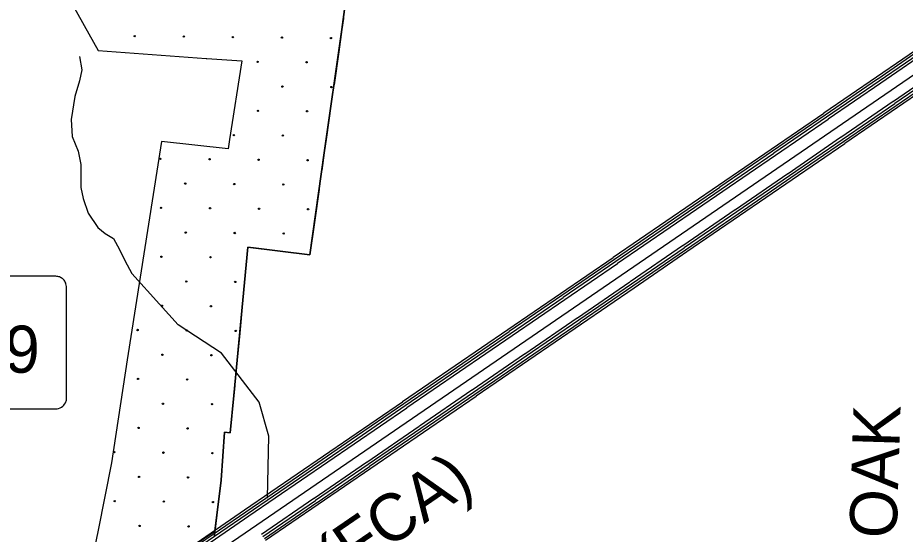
# Model space of a CAD drawing. Extents: x 1788175 to 1969470, y 584502 to 738744.
# Drawn here: x 1851363 to 1858324, y 655771 to 659827 of the extents above; entities that cross this region are included whole.
import ezdxf

# ---------------------------------------------------------------- set-up
doc = ezdxf.new("R2010")
doc.units = 0
for name, color, linetype in [('DESIGN - EROSION CONTROL - Devices', 7, 'Continuous'), ('DESIGN - ROW - Right-of-Way and Easement Labels', 7, 'Continuous'), ('DESIGN - ROW - Slope Lines', 7, 'Continuous'), ('DESIGN - ROW - Slope Lines Text', 7, 'Continuous'), ('DESIGN - SCRATCH - User 1', 7, 'Continuous'), ('DESIGN - TRANSPORTATION - Text', 7, 'Continuous'), ('SURVEY - CENTERLINE - Preliminary Text', 7, 'Continuous'), ('SURVEY - VEGETATION - Features with Text', 7, 'Continuous')]:
    doc.layers.add(name, color=color, linetype=linetype)

msp = doc.modelspace()

# ---------------------------------------------------------------- linework, layer by layer
at = {"layer": 'DESIGN - EROSION CONTROL - Devices'}
for centre in [(1852280.8, 659681.9), (1852665.4, 659678.2), (1853049.9, 659674.5), (1853434.5, 659670.7), (1853819, 659667), (1853244.1, 659480.3), (1853628.6, 659476.6), (1853438.2, 659286.2), (1853822.8, 659282.4), (1853247.8, 659095.8), (1853632.4, 659092), (1853057.4, 658905.4), (1853442, 658901.6), (1852482.4, 658718.7), (1852867, 658714.9), (1853251.5, 658711.2), (1853636.1, 658707.5), (1852676.6, 658524.5), (1853061.1, 658520.8), (1853445.7, 658517.1), (1852486.2, 658334.1), (1852870.7, 658330.4), (1853255.3, 658326.7), (1853639.8, 658322.9), (1852680.3, 658140), (1853064.9, 658136.3), (1853449.4, 658132.5), (1852489.9, 657949.6), (1852874.5, 657945.8), (1852684.1, 657755.4), (1853068.6, 657751.7), (1852493.6, 657565), (1852878.2, 657561.3), (1852303.2, 657374.6), (1852687.8, 657370.9), (1853072.3, 657367.1), (1852497.4, 657180.5), (1852881.9, 657176.7), (1852307, 656990.1), (1852691.5, 656986.3), (1852501.1, 656795.9), (1852885.7, 656792.2), (1852310.7, 656605.5), (1852695.3, 656601.8), (1852120.3, 656415.1), (1852504.8, 656411.4), (1852889.4, 656407.6), (1852314.4, 656221), (1852699, 656217.2), (1852124, 656030.5), (1852508.6, 656026.8), (1852893.1, 656023.1), (1852318.2, 655836.4), (1852702.7, 655832.7)]:
    msp.add_circle(centre, 5.28, dxfattribs=at)
at = {"layer": 'DESIGN - ROW - Slope Lines'}
for points in [[(1851745.4, 657685.5), (1851745.3, 657693.3), (1851745.1, 657701.4), (1851744.1, 657716), (1851742.8, 657726.5), (1851740.9, 657737.2), (1851738.9, 657743.2), (1851735.8, 657749.8), (1851731.4, 657757.3), (1851725.9, 657764.7), (1851721.2, 657770.1), (1851715.3, 657775.7), (1851710.6, 657779.5), (1851704.2, 657784), (1851699.2, 657787), (1851690.9, 657791), (1851684.8, 657793.1), (1851677.6, 657794.5), (1851668.3, 657795.9), (1851660.2, 657796.7), (1851651.5, 657797.3), (1851639.2, 657797.4), (1851629.8, 657796.7), (1850472.5, 657797.4)], [(1851635.5, 656754.9), (1851656.2, 656755.2), (1851673.2, 656755.5), (1851683.4, 656757.9), (1851695.7, 656762.7), (1851706.8, 656769.1), (1851715.8, 656776), (1851723.9, 656784), (1851730.1, 656791.9), (1851736.1, 656801.7), (1851739.7, 656809.5), (1851742.3, 656816.5), (1851743.9, 656824.1), (1851744.6, 656832.3), (1851745, 656842.3), (1851745.4, 656865.6), (1851745.4, 657685.5)], [(1850372.5, 656864.2), (1850372.7, 656855.2), (1850373.2, 656845.1), (1850374, 656835.7), (1850375.1, 656826.4), (1850376.5, 656817.2), (1850379.3, 656809.5), (1850382.7, 656802.4), (1850387.2, 656794.9), (1850392.6, 656787.6), (1850398.2, 656781.4), (1850405.5, 656774.8), (1850412.5, 656769.6), (1850420.4, 656764.8), (1850429, 656760.8), (1850437.9, 656757.8), (1850445.2, 656756.8), (1850460.2, 656755.6), (1850478.9, 656754.9), (1851635.5, 656754.9)]]:
    msp.add_lwpolyline(points, dxfattribs=at)
at = {"layer": 'DESIGN - SCRATCH - User 1'}
msp.add_line((1851536.7, 660385), (1851994.3, 659570.6), dxfattribs=at)
for points in [[(1853166.9, 658024.2), (1853653.5, 657964.9), (1853767.1, 658765), (1853905.9, 659735.3), (1853979.1, 660289), (1854075.2, 660902.1)], [(1851994.3, 659570.6), (1852839.8, 659506.5), (1852847.1, 659506.5), (1853120.8, 659489.3), (1853024.6, 658870.8), (1853014.3, 658798.3), (1852491.3, 658854.1)], [(1852491.3, 658854.1), (1852220.6, 657140.3), (1852098.9, 656332.6), (1851994.4, 655803.5), (1851836.9, 655044.6), (1852136.2, 655249.9), (1852325.2, 655379.7), (1852731.8, 655674.3), (1852908.2, 655795.3)], [(1852908.2, 655795.3), (1852958.7, 656196), (1852983.8, 656573.2), (1853028.9, 656566.8), (1853057.8, 656859), (1853166.9, 658024.2)]]:
    msp.add_lwpolyline(points, dxfattribs=at)
at = {"layer": 'DESIGN - TRANSPORTATION - Text'}
for points in [[(1851847.4, 659521.3), (1851866.4, 659416.6), (1851847.4, 659330.9), (1851809.3, 659207.1), (1851780.7, 659026.3), (1851790.3, 658893), (1851837.9, 658778.7), (1851856.9, 658674), (1851856.9, 658493.1), (1851876, 658407.4), (1851914, 658293.2), (1851990.2, 658178.9), (1852047.3, 658131.3), (1852114, 658093.3), (1852161.6, 658007.6), (1852201.5, 657921.1), (1852256.8, 657817.2)], [(1853321.7, 656053.6), (1853331.3, 656541.4), (1853257.4, 656807.7), (1852961.7, 657192.3), (1852621.8, 657414.2), (1852473.9, 657576.9), (1852256.8, 657817.2)]]:
    msp.add_lwpolyline(points, dxfattribs=at)
at = {"layer": 'SURVEY - CENTERLINE - Preliminary Text'}
for points in [[(1852814.6, 655553.5), (1858962.3, 659771.6), (1859416.4, 660083.9), (1860056.5, 660595.3), (1860419, 660947.2), (1860657.3, 661209.3), (1860926.3, 661541.1), (1861215.8, 661952.5), (1861401.7, 662255.1), (1861622.6, 662668.1), (1861805.7, 663073.2), (1863349.9, 666805.4)], [(1858098.3, 659362.5), (1858510.6, 659645.4)], [(1858108.2, 659348.1), (1858520.5, 659631)], [(1858119.5, 659331.6), (1858531.8, 659614.5)], [(1858131.7, 659315.4), (1858544, 659598.3)], [(1858230.4, 659171.5), (1858642.7, 659454.4)], [(1858241.9, 659154.8), (1858654.2, 659437.7)], [(1858253.2, 659138.3), (1858665.5, 659421.2)], [(1857685.3, 659079.1), (1858097.5, 659362)], [(1858263.1, 659123.9), (1858675.4, 659406.8)], [(1857695.2, 659064.7), (1858107.4, 659347.6)], [(1857706.5, 659048.2), (1858118.8, 659331.1)], [(1857718.7, 659032), (1858131, 659314.9)], [(1857817.4, 658888.2), (1858229.7, 659171)], [(1857828.9, 658871.4), (1858241.1, 659154.3)], [(1857272.2, 658795.7), (1857684.5, 659078.6)], [(1857840.2, 658854.9), (1858252.5, 659137.8)], [(1857850.1, 658840.5), (1858262.4, 659123.4)], [(1857282.1, 658781.3), (1857694.4, 659064.2)], [(1857293.4, 658764.8), (1857705.7, 659047.7)], [(1857305.7, 658748.6), (1857717.9, 659031.5)], [(1857404.3, 658604.8), (1857816.6, 658887.6)], [(1857415.8, 658588), (1857828.1, 658870.9)], [(1856859.2, 658512.3), (1857271.5, 658795.2)], [(1857427.1, 658571.5), (1857839.4, 658854.4)], [(1857437, 658557.1), (1857849.3, 658840)], [(1856869.1, 658497.9), (1857281.4, 658780.8)], [(1856880.4, 658481.4), (1857292.7, 658764.3)], [(1856892.6, 658465.2), (1857304.9, 658748.1)], [(1856991.3, 658321.4), (1857403.6, 658604.2)], [(1857002.8, 658304.6), (1857415.1, 658587.5)], [(1857014.1, 658288.1), (1857426.4, 658571)], [(1857024, 658273.7), (1857436.3, 658556.6)], [(1856446.2, 658228.9), (1856858.5, 658511.8)], [(1856456.1, 658214.5), (1856868.4, 658497.4)], [(1856467.4, 658198), (1856879.7, 658480.9)], [(1856479.6, 658181.8), (1856891.9, 658464.7)], [(1856578.3, 658038), (1856990.6, 658320.9)], [(1856589.8, 658021.2), (1857002, 658304.1)], [(1856601.1, 658004.8), (1857013.4, 658287.6)], [(1856611, 657990.3), (1857023.3, 658273.2)], [(1856033.1, 657945.5), (1856445.4, 658228.4)], [(1856043, 657931.1), (1856455.3, 658214)], [(1856054.4, 657914.6), (1856466.6, 658197.5)], [(1856066.6, 657898.4), (1856478.9, 658181.3)], [(1856165.3, 657754.6), (1856577.5, 658037.5)], [(1856176.7, 657737.8), (1856589, 658020.7)], [(1856188, 657721.4), (1856600.3, 658004.2)], [(1856197.9, 657706.9), (1856610.2, 657989.8)], [(1855620.1, 657662.1), (1856032.4, 657945)], [(1855630, 657647.7), (1856042.3, 657930.6)], [(1855641.3, 657631.2), (1856053.6, 657914.1)], [(1855653.5, 657615), (1856065.8, 657897.9)], [(1855752.2, 657471.2), (1856164.5, 657754.1)], [(1855763.7, 657454.5), (1856176, 657737.3)], [(1855775, 657438), (1856187.3, 657720.8)], [(1855784.9, 657423.5), (1856197.2, 657706.4)], [(1855207.1, 657378.7), (1855619.4, 657661.6)], [(1855217, 657364.3), (1855629.3, 657647.2)], [(1855228.3, 657347.8), (1855640.6, 657630.7)], [(1855240.5, 657331.6), (1855652.8, 657614.5)], [(1855339.2, 657187.8), (1855751.5, 657470.7)], [(1855350.7, 657171.1), (1855763, 657453.9)], [(1855362, 657154.6), (1855774.3, 657437.4)], [(1855371.9, 657140.1), (1855784.2, 657423)], [(1854794, 657095.3), (1855206.3, 657378.2)], [(1854803.9, 657080.9), (1855216.2, 657363.8)], [(1854815.3, 657064.4), (1855227.5, 657347.3)], [(1854827.5, 657048.2), (1855239.8, 657331.1)], [(1854926.2, 656904.4), (1855338.4, 657187.3)], [(1854937.6, 656887.7), (1855349.9, 657170.5)], [(1854949, 656871.2), (1855361.2, 657154.1)], [(1854958.9, 656856.7), (1855371.1, 657139.6)], [(1854381, 656812), (1854793.3, 657094.8)], [(1854390.9, 656797.5), (1854803.2, 657080.4)], [(1854402.2, 656781), (1854814.5, 657063.9)], [(1854414.4, 656764.8), (1854826.7, 657047.7)], [(1854513.1, 656621), (1854925.4, 656903.9)], [(1854524.6, 656604.3), (1854936.9, 656887.1)], [(1854535.9, 656587.8), (1854948.2, 656870.7)], [(1854545.8, 656573.3), (1854958.1, 656856.2)], [(1853968, 656528.6), (1854380.3, 656811.4)], [(1853977.9, 656514.1), (1854390.2, 656797)], [(1853989.2, 656497.6), (1854401.5, 656780.5)], [(1854001.4, 656481.4), (1854413.7, 656764.3)], [(1854100.1, 656337.6), (1854512.4, 656620.5)], [(1854111.6, 656320.9), (1854523.9, 656603.8)], [(1854122.9, 656304.4), (1854535.2, 656587.3)], [(1854132.8, 656289.9), (1854545.1, 656572.8)], [(1853554.9, 656245.2), (1853967.2, 656528)], [(1853564.8, 656230.7), (1853977.1, 656513.6)], [(1853576.2, 656214.2), (1853988.4, 656497.1)], [(1853588.4, 656198), (1854000.7, 656480.9)], [(1853687.1, 656054.2), (1854099.3, 656337.1)], [(1853698.5, 656037.5), (1854110.8, 656320.4)], [(1853709.9, 656021), (1854122.1, 656303.9)], [(1853719.8, 656006.6), (1854132, 656289.4)], [(1853141.9, 655961.8), (1853554.2, 656244.6)], [(1853151.8, 655947.3), (1853564.1, 656230.2)], [(1853163.1, 655930.8), (1853575.4, 656213.7)], [(1853175.3, 655914.6), (1853587.6, 656197.5)], [(1853274, 655770.8), (1853686.3, 656053.7)], [(1853285.5, 655754.1), (1853697.8, 656037)], [(1853296.8, 655737.6), (1853709.1, 656020.5)], [(1852728.9, 655678.4), (1853141.2, 655961.3)], [(1852738.8, 655663.9), (1853151.1, 655946.8)], [(1853306.7, 655723.2), (1853719, 656006)], [(1852750.1, 655647.5), (1853162.4, 655930.3)], [(1852762.3, 655631.2), (1853174.6, 655914.1)]]:
    msp.add_lwpolyline(points, dxfattribs=at)
at = {"layer": 'SURVEY - VEGETATION - Features with Text'}
for points in [[(1854075.2, 660902.1), (1853979.1, 660289), (1853905.9, 659735.3), (1853767.1, 658765), (1853653.5, 657964.9), (1853166.9, 658024.2)], [(1853917.3, 659821.6), (1853905.9, 659735.3), (1853880.9, 659560.1)], [(1853880.9, 659560.1), (1853843.5, 659298.8)], [(1853822.2, 659150.3), (1853784.8, 658889)], [(1853784.8, 658889), (1853767.1, 658765), (1853747.6, 658627.6)], [(1853726.5, 658479.1), (1853689.4, 658217.7)], [(1853689.4, 658217.7), (1853653.5, 657964.9), (1853645, 657965.9)], [(1853166.9, 658024.2), (1853057.8, 656859), (1853028.9, 656566.8), (1852983.8, 656573.2), (1852958.7, 656196), (1852903.4, 655754)], [(1853166.9, 658024.2), (1853142.3, 657761.3)], [(1853234, 658016), (1853166.9, 658024.2)], [(1853496.1, 657984), (1853234, 658016)], [(1853128.3, 657612), (1853103.7, 657349.1)], [(1853103.7, 657349.1), (1853079.1, 657086.3)], [(1853065.1, 656936.9), (1853057.8, 656859), (1853039.5, 656674.2)], [(1853039.5, 656674.2), (1853028.9, 656566.8), (1852983.8, 656573.2), (1852976.4, 656463)], [(1852966.5, 656313.3), (1852958.7, 656196), (1852940.6, 656050.7)], [(1852940.6, 656050.7), (1852907.8, 655788.7)]]:
    msp.add_lwpolyline(points, dxfattribs=at)

# ---------------------------------------------------------------- texts
at = {"layer": 'DESIGN - ROW - Right-of-Way and Easement Labels'}
msp.add_text('OAK', height=370, rotation=88.2258, dxfattribs=at).set_placement((1858255.2, 655735))
at = {"layer": 'DESIGN - ROW - Slope Lines'}
msp.add_text('109', height=369.6, dxfattribs=at).set_placement((1850710.9, 657039))
at = {"layer": 'DESIGN - ROW - Slope Lines Text'}
msp.add_text('(FCA)', height=370, rotation=34.45551, dxfattribs=at).set_placement((1853870, 655383.3))

doc.saveas('drawing.dxf')
